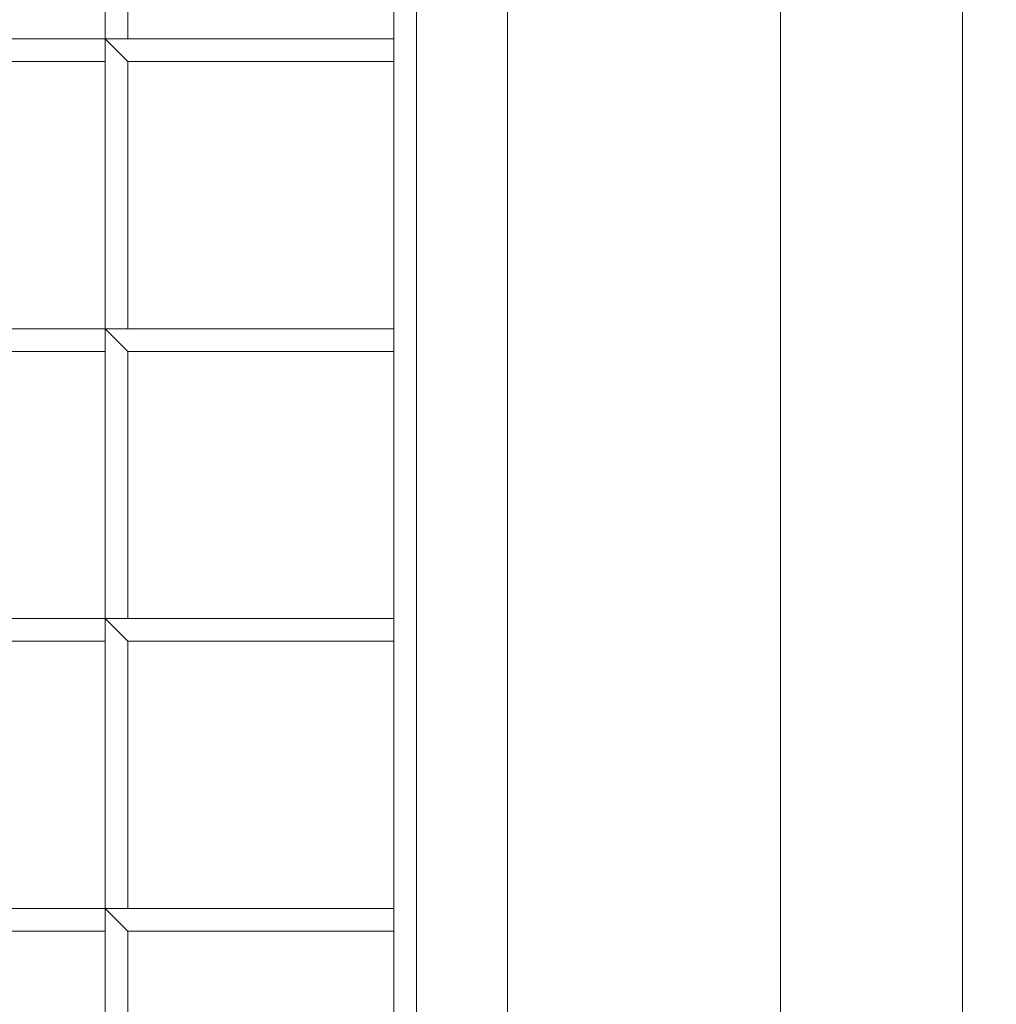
# Model space of a CAD drawing. Header units: inches. Extents: x 15 to 638, y -384 to 556.
# Tile 949 of 1056: x 405.16 to 407.84, y 182.94 to 185.65. Entities that reach past the tile are written whole.
import ezdxf

# ---------------------------------------------------------------- set-up
doc = ezdxf.new("R2010")
doc.units = ezdxf.units.IN
doc.header["$MEASUREMENT"] = 0
for name, color, linetype, lineweight in [('A-CLNG', 13, 'Continuous', 9), ('A-FLOR', 192, 'Continuous', 9), ('A-ROOF', 132, 'Continuous', 9), ('M-EQPM', 90, 'Continuous', 9)]:
    doc.layers.add(name, color=color, linetype=linetype, lineweight=lineweight)

# ---------------------------------------------------------------- blocks, each defined once
blk = doc.blocks.new('Air Grill - 8_ x 16_-5608661-_3D_')
at = {"layer": 'M-EQPM'}
mesh = blk.add_polyface(dxfattribs=at)
corners = [(5.5, 9.5, 96), (-5.5, 9.5, 96), (-5.5, -9.5, 96), (5.5, -9.5, 96), (4, -8, 96), (-4, -8, 96), (-4, 8, 96), (4, 8, 96)]
mesh.append_faces([[corners[k] for k in face] for face in [(2, 5, 6, 1), (1, 6, 7, 0)]], dxfattribs={"vtx0": -1, "vtx2": -1})
mesh.append_faces([[corners[k] for k in face] for face in [(4, 5, 2, 3), (7, 4, 3, 0)]], dxfattribs={"vtx1": -1, "vtx3": -1})
mesh = blk.add_polyface(dxfattribs=at)
corners = [(5.5, 9.5, 96), (5.5, -9.5, 96), (5, -9, 95.75), (5, 9, 95.75)]
mesh.append_faces([[corners[k] for k in face] for face in [(0, 1, 2, 3)]])
mesh = blk.add_polyface(dxfattribs=at)
corners = [(5, -9, 95.75), (-5, -9, 95.75), (-5, 9, 95.75), (5, 9, 95.75), (4, 8, 95.75), (-4, 8, 95.75), (-4, -8, 95.75), (4, -8, 95.75)]
mesh.append_faces([[corners[k] for k in face] for face in [(2, 5, 6, 1), (1, 6, 7, 0)]], dxfattribs={"vtx0": -1, "vtx2": -1})
mesh.append_faces([[corners[k] for k in face] for face in [(4, 5, 2, 3), (7, 4, 3, 0)]], dxfattribs={"vtx1": -1, "vtx3": -1})
mesh = blk.add_polyface(dxfattribs=at)
corners = [(4.25, 8.25, 100), (-4.25, 8.25, 100), (-4.25, -8.25, 100), (4.25, -8.25, 100), (4, 8, 100), (4, -8, 100), (-4, -8, 100), (-4, 8, 100)]
mesh.append_faces([[corners[k] for k in face] for face in [(1, 7, 4, 0), (0, 4, 5, 3)]], dxfattribs={"vtx0": -1, "vtx2": -1})
mesh.append_faces([[corners[k] for k in face] for face in [(6, 7, 1, 2), (5, 6, 2, 3)]], dxfattribs={"vtx1": -1, "vtx3": -1})
mesh = blk.add_polyface(dxfattribs=at)
corners = [(4.25, 8.25, 96), (4.25, -8.25, 96), (-4.25, -8.25, 96), (-4.25, 8.25, 96), (4, 8, 96), (-4, 8, 96), (-4, -8, 96), (4, -8, 96)]
mesh.append_faces([[corners[k] for k in face] for face in [(2, 6, 7, 1), (1, 7, 4, 0)]], dxfattribs={"vtx0": -1, "vtx2": -1})
mesh.append_faces([[corners[k] for k in face] for face in [(5, 6, 2, 3), (4, 5, 3, 0)]], dxfattribs={"vtx1": -1, "vtx3": -1})
mesh = blk.add_polyface(dxfattribs=at)
corners = [(4.25, -8.25, 100), (4.25, -8.25, 96), (4.25, 8.25, 96), (4.25, 8.25, 100)]
mesh.append_faces([[corners[k] for k in face] for face in [(0, 1, 2, 3)]])
mesh = blk.add_polyface(dxfattribs=at)
corners = [(-4, -8, 96.75), (4, -8, 96.75), (4, 8, 96.75), (3.9375, 8, 96.75), (3.9375, -7.9375, 96.75), (-4, -7.9375, 96.75)]
mesh.append_faces([[corners[k] for k in face] for face in [(2, 3, 4, 1)]], dxfattribs={"vtx2": -1})
mesh.append_faces([[corners[k] for k in face] for face in [(4, 5, 0, 1)]], dxfattribs={"vtx3": -1})
mesh = blk.add_polyface(dxfattribs=at)
corners = [(-4, -8, 96), (-4, -7.9375, 96), (3.9375, -7.9375, 96), (3.9375, 8, 96), (4, 8, 96), (4, -8, 96)]
mesh.append_faces([[corners[k] for k in face] for face in [(0, 1, 2, 5)]], dxfattribs={"vtx2": -1})
mesh.append_faces([[corners[k] for k in face] for face in [(2, 3, 4, 5)]], dxfattribs={"vtx3": -1})
mesh = blk.add_polyface(dxfattribs=at)
corners = [(3.9375, 8, 96.75), (3.9375, 8, 96), (3.9375, -7.9375, 96), (3.9375, -7.9375, 96.75)]
mesh.append_faces([[corners[k] for k in face] for face in [(0, 1, 2, 3)]])
mesh = blk.add_polyface(dxfattribs=at)
corners = [(4, -8, 96.75), (4, -8, 96), (4, 8, 96), (4, 8, 96.75)]
mesh.append_faces([[corners[k] for k in face] for face in [(0, 1, 2, 3)]])
mesh = blk.add_polyface(dxfattribs=at)
corners = [(4, 8, 95.75), (4, -8, 95.75), (4, -8, 96), (4, 8, 96)]
mesh.append_faces([[corners[k] for k in face] for face in [(0, 1, 2, 3)]])
mesh = blk.add_polyface(dxfattribs=at)
corners = [(4, 8, 100), (4, 8, 96), (4, -8, 96), (4, -8, 100)]
mesh.append_faces([[corners[k] for k in face] for face in [(0, 1, 2, 3)]])
mesh = blk.add_polyface(dxfattribs=at)
corners = [(2.35, -2.3594, 97), (2.35, -3.1563, 97), (2.4125, -3.1563, 97), (2.4125, -2.4219, 97), (3.1437, -2.4219, 97), (3.1437, -2.3594, 97)]
mesh.append_faces([[corners[k] for k in face] for face in [(1, 2, 3, 0)]], dxfattribs={"vtx2": -1})
mesh.append_faces([[corners[k] for k in face] for face in [(3, 4, 5, 0)]], dxfattribs={"vtx3": -1})
mesh = blk.add_polyface(dxfattribs=at)
corners = [(2.35, -2.3594, 96), (3.1437, -2.3594, 96), (3.1437, -2.4219, 96), (2.4125, -2.4219, 96), (2.4125, -3.1563, 96), (2.35, -3.1563, 96)]
mesh.append_faces([[corners[k] for k in face] for face in [(1, 2, 3, 0)]], dxfattribs={"vtx2": -1})
mesh.append_faces([[corners[k] for k in face] for face in [(3, 4, 5, 0)]], dxfattribs={"vtx3": -1})
mesh = blk.add_polyface(dxfattribs=at)
corners = [(3.1437, -2.3594, 97), (3.1437, -3.1563, 97), (3.2063, -3.1563, 97), (3.2063, -2.4219, 97), (3.9375, -2.4219, 97), (3.9375, -2.3594, 97)]
mesh.append_faces([[corners[k] for k in face] for face in [(1, 2, 3, 0)]], dxfattribs={"vtx2": -1})
mesh.append_faces([[corners[k] for k in face] for face in [(3, 4, 5, 0)]], dxfattribs={"vtx3": -1})
mesh = blk.add_polyface(dxfattribs=at)
corners = [(3.1437, -2.3594, 96), (3.9375, -2.3594, 96), (3.9375, -2.4219, 96), (3.2063, -2.4219, 96), (3.2063, -3.1563, 96), (3.1437, -3.1563, 96)]
mesh.append_faces([[corners[k] for k in face] for face in [(1, 2, 3, 0)]], dxfattribs={"vtx2": -1})
mesh.append_faces([[corners[k] for k in face] for face in [(3, 4, 5, 0)]], dxfattribs={"vtx3": -1})
mesh = blk.add_polyface(dxfattribs=at)
corners = [(3.1437, -2.3594, 97), (3.1437, -2.3594, 96), (3.1437, -3.1563, 96), (3.1437, -3.1563, 97)]
mesh.append_faces([[corners[k] for k in face] for face in [(0, 1, 2, 3)]])
mesh = blk.add_polyface(dxfattribs=at)
corners = [(3.2063, -3.1563, 97), (3.2063, -3.1563, 96), (3.2063, -2.4219, 96), (3.2063, -2.4219, 97)]
mesh.append_faces([[corners[k] for k in face] for face in [(0, 1, 2, 3)]])
mesh = blk.add_polyface(dxfattribs=at)
corners = [(2.35, -3.1563, 97), (2.35, -3.9531, 97), (2.4125, -3.9531, 97), (2.4125, -3.2187, 97), (3.1437, -3.2187, 97), (3.1437, -3.1563, 97)]
mesh.append_faces([[corners[k] for k in face] for face in [(1, 2, 3, 0)]], dxfattribs={"vtx2": -1})
mesh.append_faces([[corners[k] for k in face] for face in [(3, 4, 5, 0)]], dxfattribs={"vtx3": -1})
mesh = blk.add_polyface(dxfattribs=at)
corners = [(2.35, -3.1563, 96), (3.1437, -3.1563, 96), (3.1437, -3.2187, 96), (2.4125, -3.2187, 96), (2.4125, -3.9531, 96), (2.35, -3.9531, 96)]
mesh.append_faces([[corners[k] for k in face] for face in [(1, 2, 3, 0)]], dxfattribs={"vtx2": -1})
mesh.append_faces([[corners[k] for k in face] for face in [(3, 4, 5, 0)]], dxfattribs={"vtx3": -1})
mesh = blk.add_polyface(dxfattribs=at)
corners = [(3.1437, -3.1563, 97), (3.1437, -3.1563, 96), (2.35, -3.1563, 96), (2.35, -3.1563, 97)]
mesh.append_faces([[corners[k] for k in face] for face in [(0, 1, 2, 3)]])
mesh = blk.add_polyface(dxfattribs=at)
corners = [(3.1437, -3.1563, 97), (3.1437, -3.1563, 96), (3.2063, -3.1563, 96), (3.2063, -3.1563, 97)]
mesh.append_faces([[corners[k] for k in face] for face in [(0, 1, 2, 3)]])
mesh = blk.add_polyface(dxfattribs=at)
corners = [(3.1437, -3.2187, 97), (3.1437, -3.2187, 96), (3.1437, -3.1563, 96), (3.1437, -3.1563, 97)]
mesh.append_faces([[corners[k] for k in face] for face in [(0, 1, 2, 3)]])
mesh = blk.add_polyface(dxfattribs=at)
corners = [(3.1437, -3.1563, 97), (3.1437, -3.9531, 97), (3.2063, -3.9531, 97), (3.2063, -3.2187, 97), (3.9375, -3.2187, 97), (3.9375, -3.1563, 97)]
mesh.append_faces([[corners[k] for k in face] for face in [(1, 2, 3, 0)]], dxfattribs={"vtx2": -1})
mesh.append_faces([[corners[k] for k in face] for face in [(3, 4, 5, 0)]], dxfattribs={"vtx3": -1})
mesh = blk.add_polyface(dxfattribs=at)
corners = [(3.1437, -3.1563, 96), (3.9375, -3.1563, 96), (3.9375, -3.2187, 96), (3.2063, -3.2187, 96), (3.2063, -3.9531, 96), (3.1437, -3.9531, 96)]
mesh.append_faces([[corners[k] for k in face] for face in [(1, 2, 3, 0)]], dxfattribs={"vtx2": -1})
mesh.append_faces([[corners[k] for k in face] for face in [(3, 4, 5, 0)]], dxfattribs={"vtx3": -1})
mesh = blk.add_polyface(dxfattribs=at)
corners = [(3.1437, -3.1563, 97), (3.1437, -3.1563, 96), (3.1437, -3.9531, 96), (3.1437, -3.9531, 97)]
mesh.append_faces([[corners[k] for k in face] for face in [(0, 1, 2, 3)]])
mesh = blk.add_polyface(dxfattribs=at)
corners = [(3.9375, -3.1563, 97), (3.9375, -3.1563, 96), (3.1437, -3.1563, 96), (3.1437, -3.1563, 97)]
mesh.append_faces([[corners[k] for k in face] for face in [(0, 1, 2, 3)]])
mesh = blk.add_polyface(dxfattribs=at)
corners = [(3.9375, -3.2187, 97), (3.9375, -3.2187, 96), (3.9375, -3.1563, 96), (3.9375, -3.1563, 97)]
mesh.append_faces([[corners[k] for k in face] for face in [(0, 1, 2, 3)]])
mesh = blk.add_polyface(dxfattribs=at)
corners = [(2.4125, -3.2187, 97), (2.4125, -3.2187, 96), (3.1437, -3.2187, 96), (3.1437, -3.2187, 97)]
mesh.append_faces([[corners[k] for k in face] for face in [(0, 1, 2, 3)]])
mesh = blk.add_polyface(dxfattribs=at)
corners = [(3.2063, -3.9531, 97), (3.2063, -3.9531, 96), (3.2063, -3.2187, 96), (3.2063, -3.2187, 97)]
mesh.append_faces([[corners[k] for k in face] for face in [(0, 1, 2, 3)]])
mesh = blk.add_polyface(dxfattribs=at)
corners = [(3.2063, -3.2187, 97), (3.2063, -3.2187, 96), (3.9375, -3.2187, 96), (3.9375, -3.2187, 97)]
mesh.append_faces([[corners[k] for k in face] for face in [(0, 1, 2, 3)]])
mesh = blk.add_polyface(dxfattribs=at)
corners = [(2.35, -3.9531, 97), (2.35, -4.75, 97), (2.4125, -4.75, 97), (2.4125, -4.0156, 97), (3.1437, -4.0156, 97), (3.1437, -3.9531, 97)]
mesh.append_faces([[corners[k] for k in face] for face in [(1, 2, 3, 0)]], dxfattribs={"vtx2": -1})
mesh.append_faces([[corners[k] for k in face] for face in [(3, 4, 5, 0)]], dxfattribs={"vtx3": -1})
mesh = blk.add_polyface(dxfattribs=at)
corners = [(2.35, -3.9531, 96), (3.1437, -3.9531, 96), (3.1437, -4.0156, 96), (2.4125, -4.0156, 96), (2.4125, -4.75, 96), (2.35, -4.75, 96)]
mesh.append_faces([[corners[k] for k in face] for face in [(1, 2, 3, 0)]], dxfattribs={"vtx2": -1})
mesh.append_faces([[corners[k] for k in face] for face in [(3, 4, 5, 0)]], dxfattribs={"vtx3": -1})
mesh = blk.add_polyface(dxfattribs=at)
corners = [(3.1437, -3.9531, 97), (3.1437, -3.9531, 96), (2.35, -3.9531, 96), (2.35, -3.9531, 97)]
mesh.append_faces([[corners[k] for k in face] for face in [(0, 1, 2, 3)]])
mesh = blk.add_polyface(dxfattribs=at)
corners = [(3.1437, -3.9531, 97), (3.1437, -3.9531, 96), (3.2063, -3.9531, 96), (3.2063, -3.9531, 97)]
mesh.append_faces([[corners[k] for k in face] for face in [(0, 1, 2, 3)]])
mesh = blk.add_polyface(dxfattribs=at)
corners = [(3.1437, -4.0156, 97), (3.1437, -4.0156, 96), (3.1437, -3.9531, 96), (3.1437, -3.9531, 97)]
mesh.append_faces([[corners[k] for k in face] for face in [(0, 1, 2, 3)]])
mesh = blk.add_polyface(dxfattribs=at)
corners = [(3.1437, -3.9531, 97), (3.1437, -4.75, 97), (3.2063, -4.75, 97), (3.2063, -4.0156, 97), (3.9375, -4.0156, 97), (3.9375, -3.9531, 97)]
mesh.append_faces([[corners[k] for k in face] for face in [(1, 2, 3, 0)]], dxfattribs={"vtx2": -1})
mesh.append_faces([[corners[k] for k in face] for face in [(3, 4, 5, 0)]], dxfattribs={"vtx3": -1})
mesh = blk.add_polyface(dxfattribs=at)
corners = [(3.1437, -3.9531, 96), (3.9375, -3.9531, 96), (3.9375, -4.0156, 96), (3.2063, -4.0156, 96), (3.2063, -4.75, 96), (3.1437, -4.75, 96)]
mesh.append_faces([[corners[k] for k in face] for face in [(1, 2, 3, 0)]], dxfattribs={"vtx2": -1})
mesh.append_faces([[corners[k] for k in face] for face in [(3, 4, 5, 0)]], dxfattribs={"vtx3": -1})
mesh = blk.add_polyface(dxfattribs=at)
corners = [(3.1437, -3.9531, 97), (3.1437, -3.9531, 96), (3.1437, -4.75, 96), (3.1437, -4.75, 97)]
mesh.append_faces([[corners[k] for k in face] for face in [(0, 1, 2, 3)]])
mesh = blk.add_polyface(dxfattribs=at)
corners = [(3.9375, -3.9531, 97), (3.9375, -3.9531, 96), (3.1437, -3.9531, 96), (3.1437, -3.9531, 97)]
mesh.append_faces([[corners[k] for k in face] for face in [(0, 1, 2, 3)]])
mesh = blk.add_polyface(dxfattribs=at)
corners = [(3.9375, -4.0156, 97), (3.9375, -4.0156, 96), (3.9375, -3.9531, 96), (3.9375, -3.9531, 97)]
mesh.append_faces([[corners[k] for k in face] for face in [(0, 1, 2, 3)]])
mesh = blk.add_polyface(dxfattribs=at)
corners = [(2.4125, -4.0156, 97), (2.4125, -4.0156, 96), (3.1437, -4.0156, 96), (3.1437, -4.0156, 97)]
mesh.append_faces([[corners[k] for k in face] for face in [(0, 1, 2, 3)]])
mesh = blk.add_polyface(dxfattribs=at)
corners = [(3.2063, -4.75, 97), (3.2063, -4.75, 96), (3.2063, -4.0156, 96), (3.2063, -4.0156, 97)]
mesh.append_faces([[corners[k] for k in face] for face in [(0, 1, 2, 3)]])
mesh = blk.add_polyface(dxfattribs=at)
corners = [(3.2063, -4.0156, 97), (3.2063, -4.0156, 96), (3.9375, -4.0156, 96), (3.9375, -4.0156, 97)]
mesh.append_faces([[corners[k] for k in face] for face in [(0, 1, 2, 3)]])
mesh = blk.add_polyface(dxfattribs=at)
corners = [(2.35, -4.75, 97), (2.35, -5.5469, 97), (2.4125, -5.5469, 97), (2.4125, -4.8125, 97), (3.1437, -4.8125, 97), (3.1437, -4.75, 97)]
mesh.append_faces([[corners[k] for k in face] for face in [(1, 2, 3, 0)]], dxfattribs={"vtx2": -1})
mesh.append_faces([[corners[k] for k in face] for face in [(3, 4, 5, 0)]], dxfattribs={"vtx3": -1})
mesh = blk.add_polyface(dxfattribs=at)
corners = [(2.35, -4.75, 96), (3.1437, -4.75, 96), (3.1437, -4.8125, 96), (2.4125, -4.8125, 96), (2.4125, -5.5469, 96), (2.35, -5.5469, 96)]
mesh.append_faces([[corners[k] for k in face] for face in [(1, 2, 3, 0)]], dxfattribs={"vtx2": -1})
mesh.append_faces([[corners[k] for k in face] for face in [(3, 4, 5, 0)]], dxfattribs={"vtx3": -1})
mesh = blk.add_polyface(dxfattribs=at)
corners = [(3.1437, -4.75, 97), (3.1437, -4.75, 96), (2.35, -4.75, 96), (2.35, -4.75, 97)]
mesh.append_faces([[corners[k] for k in face] for face in [(0, 1, 2, 3)]])
mesh = blk.add_polyface(dxfattribs=at)
corners = [(3.1437, -4.75, 97), (3.1437, -4.75, 96), (3.2063, -4.75, 96), (3.2063, -4.75, 97)]
mesh.append_faces([[corners[k] for k in face] for face in [(0, 1, 2, 3)]])
mesh = blk.add_polyface(dxfattribs=at)
corners = [(3.1437, -4.8125, 97), (3.1437, -4.8125, 96), (3.1437, -4.75, 96), (3.1437, -4.75, 97)]
mesh.append_faces([[corners[k] for k in face] for face in [(0, 1, 2, 3)]])
mesh = blk.add_polyface(dxfattribs=at)
corners = [(3.1437, -4.75, 97), (3.1437, -5.5469, 97), (3.2063, -5.5469, 97), (3.2063, -4.8125, 97), (3.9375, -4.8125, 97), (3.9375, -4.75, 97)]
mesh.append_faces([[corners[k] for k in face] for face in [(1, 2, 3, 0)]], dxfattribs={"vtx2": -1})
mesh.append_faces([[corners[k] for k in face] for face in [(3, 4, 5, 0)]], dxfattribs={"vtx3": -1})
mesh = blk.add_polyface(dxfattribs=at)
corners = [(3.1437, -4.75, 96), (3.9375, -4.75, 96), (3.9375, -4.8125, 96), (3.2063, -4.8125, 96), (3.2063, -5.5469, 96), (3.1437, -5.5469, 96)]
mesh.append_faces([[corners[k] for k in face] for face in [(1, 2, 3, 0)]], dxfattribs={"vtx2": -1})
mesh.append_faces([[corners[k] for k in face] for face in [(3, 4, 5, 0)]], dxfattribs={"vtx3": -1})
mesh = blk.add_polyface(dxfattribs=at)
corners = [(3.1437, -4.75, 97), (3.1437, -4.75, 96), (3.1437, -5.5469, 96), (3.1437, -5.5469, 97)]
mesh.append_faces([[corners[k] for k in face] for face in [(0, 1, 2, 3)]])
mesh = blk.add_polyface(dxfattribs=at)
corners = [(3.9375, -4.75, 97), (3.9375, -4.75, 96), (3.1437, -4.75, 96), (3.1437, -4.75, 97)]
mesh.append_faces([[corners[k] for k in face] for face in [(0, 1, 2, 3)]])
mesh = blk.add_polyface(dxfattribs=at)
corners = [(3.9375, -4.8125, 97), (3.9375, -4.8125, 96), (3.9375, -4.75, 96), (3.9375, -4.75, 97)]
mesh.append_faces([[corners[k] for k in face] for face in [(0, 1, 2, 3)]])
mesh = blk.add_polyface(dxfattribs=at)
corners = [(2.4125, -4.8125, 97), (2.4125, -4.8125, 96), (3.1437, -4.8125, 96), (3.1437, -4.8125, 97)]
mesh.append_faces([[corners[k] for k in face] for face in [(0, 1, 2, 3)]])
mesh = blk.add_polyface(dxfattribs=at)
corners = [(3.2063, -5.5469, 97), (3.2063, -5.5469, 96), (3.2063, -4.8125, 96), (3.2063, -4.8125, 97)]
mesh.append_faces([[corners[k] for k in face] for face in [(0, 1, 2, 3)]])
mesh = blk.add_polyface(dxfattribs=at)
corners = [(3.2063, -4.8125, 97), (3.2063, -4.8125, 96), (3.9375, -4.8125, 96), (3.9375, -4.8125, 97)]
mesh.append_faces([[corners[k] for k in face] for face in [(0, 1, 2, 3)]])
mesh = blk.add_polyface(dxfattribs=at)
corners = [(2.35, -5.5469, 97), (2.35, -6.3437, 97), (2.4125, -6.3437, 97), (2.4125, -5.6094, 97), (3.1437, -5.6094, 97), (3.1437, -5.5469, 97)]
mesh.append_faces([[corners[k] for k in face] for face in [(1, 2, 3, 0)]], dxfattribs={"vtx2": -1})
mesh.append_faces([[corners[k] for k in face] for face in [(3, 4, 5, 0)]], dxfattribs={"vtx3": -1})
mesh = blk.add_polyface(dxfattribs=at)
corners = [(2.35, -5.5469, 96), (3.1437, -5.5469, 96), (3.1437, -5.6094, 96), (2.4125, -5.6094, 96), (2.4125, -6.3437, 96), (2.35, -6.3437, 96)]
mesh.append_faces([[corners[k] for k in face] for face in [(1, 2, 3, 0)]], dxfattribs={"vtx2": -1})
mesh.append_faces([[corners[k] for k in face] for face in [(3, 4, 5, 0)]], dxfattribs={"vtx3": -1})
mesh = blk.add_polyface(dxfattribs=at)
corners = [(3.1437, -5.5469, 97), (3.1437, -5.5469, 96), (2.35, -5.5469, 96), (2.35, -5.5469, 97)]
mesh.append_faces([[corners[k] for k in face] for face in [(0, 1, 2, 3)]])
mesh = blk.add_polyface(dxfattribs=at)
corners = [(3.1437, -5.5469, 97), (3.1437, -5.5469, 96), (3.2063, -5.5469, 96), (3.2063, -5.5469, 97)]
mesh.append_faces([[corners[k] for k in face] for face in [(0, 1, 2, 3)]])
mesh = blk.add_polyface(dxfattribs=at)
corners = [(3.1437, -5.6094, 97), (3.1437, -5.6094, 96), (3.1437, -5.5469, 96), (3.1437, -5.5469, 97)]
mesh.append_faces([[corners[k] for k in face] for face in [(0, 1, 2, 3)]])
mesh = blk.add_polyface(dxfattribs=at)
corners = [(3.1437, -5.5469, 97), (3.1437, -6.3437, 97), (3.2063, -6.3437, 97), (3.2063, -5.6094, 97), (3.9375, -5.6094, 97), (3.9375, -5.5469, 97)]
mesh.append_faces([[corners[k] for k in face] for face in [(1, 2, 3, 0)]], dxfattribs={"vtx2": -1})
mesh.append_faces([[corners[k] for k in face] for face in [(3, 4, 5, 0)]], dxfattribs={"vtx3": -1})
mesh = blk.add_polyface(dxfattribs=at)
corners = [(3.1437, -5.5469, 96), (3.9375, -5.5469, 96), (3.9375, -5.6094, 96), (3.2063, -5.6094, 96), (3.2063, -6.3437, 96), (3.1437, -6.3437, 96)]
mesh.append_faces([[corners[k] for k in face] for face in [(1, 2, 3, 0)]], dxfattribs={"vtx2": -1})
mesh.append_faces([[corners[k] for k in face] for face in [(3, 4, 5, 0)]], dxfattribs={"vtx3": -1})
mesh = blk.add_polyface(dxfattribs=at)
corners = [(3.1437, -5.5469, 97), (3.1437, -5.5469, 96), (3.1437, -6.3437, 96), (3.1437, -6.3437, 97)]
mesh.append_faces([[corners[k] for k in face] for face in [(0, 1, 2, 3)]])
mesh = blk.add_polyface(dxfattribs=at)
corners = [(3.9375, -5.5469, 97), (3.9375, -5.5469, 96), (3.1437, -5.5469, 96), (3.1437, -5.5469, 97)]
mesh.append_faces([[corners[k] for k in face] for face in [(0, 1, 2, 3)]])
mesh = blk.add_polyface(dxfattribs=at)
corners = [(3.9375, -5.6094, 97), (3.9375, -5.6094, 96), (3.9375, -5.5469, 96), (3.9375, -5.5469, 97)]
mesh.append_faces([[corners[k] for k in face] for face in [(0, 1, 2, 3)]])
mesh = blk.add_polyface(dxfattribs=at)
corners = [(2.4125, -5.6094, 97), (2.4125, -5.6094, 96), (3.1437, -5.6094, 96), (3.1437, -5.6094, 97)]
mesh.append_faces([[corners[k] for k in face] for face in [(0, 1, 2, 3)]])
mesh = blk.add_polyface(dxfattribs=at)
corners = [(3.2063, -6.3437, 97), (3.2063, -6.3437, 96), (3.2063, -5.6094, 96), (3.2063, -5.6094, 97)]
mesh.append_faces([[corners[k] for k in face] for face in [(0, 1, 2, 3)]])
mesh = blk.add_polyface(dxfattribs=at)
corners = [(3.2063, -5.6094, 97), (3.2063, -5.6094, 96), (3.9375, -5.6094, 96), (3.9375, -5.6094, 97)]
mesh.append_faces([[corners[k] for k in face] for face in [(0, 1, 2, 3)]])

msp = doc.modelspace()

# ---------------------------------------------------------------- block references
at = {"layer": 'M-EQPM'}
msp.add_blockref('Air Grill - 8_ x 16_-5608661-_3D_', (402.25, 188.75, 6), dxfattribs=at)

# ---------------------------------------------------------------- meshes
at = {"layer": 'A-CLNG'}
mesh = msp.add_polyface(dxfattribs=at)
corners = [(610, 267.75, 104.0472), (397.75, 267.75, 104.0472), (397.75, 40.625, 104.0472), (456.8214, 40.625, 104.0472), (456.8214, 75.75, 104.0472), (610, 75.75, 104.0472), (406.5, 197, 104.0472), (406.5, 180.5, 104.0472), (398, 180.5, 104.0472), (398, 197, 104.0472)]
mesh.append_faces([[corners[k] for k in face] for face in [(9, 1, 8), (2, 8, 1)]], dxfattribs={"vtx0": -1, "vtx1": -1})
mesh.append_faces([[corners[k] for k in face] for face in [(7, 4, 0, 6)]], dxfattribs={"vtx0": -1, "vtx1": -1, "vtx2": -1})
mesh.append_faces([[corners[k] for k in face] for face in [(1, 9, 6, 0)]], dxfattribs={"vtx0": -1, "vtx2": -1})
mesh.append_faces([[corners[k] for k in face] for face in [(4, 7, 8, 2)]], dxfattribs={"vtx0": -1, "vtx2": -1, "vtx3": -1})
mesh.append_faces([[corners[k] for k in face] for face in [(4, 5, 0), (2, 3, 4)]], dxfattribs={"vtx2": -1})
mesh = msp.add_polyface(dxfattribs=at)
corners = [(610, 267.75, 102), (610, 75.75, 102), (456.8214, 75.75, 102), (456.8214, 40.625, 102), (397.75, 40.625, 102), (397.75, 267.75, 102), (432.75, 243.5, 102), (432.75, 197.5, 102), (454.75, 197.5, 102), (454.75, 243.5, 102), (480, 243.5, 102), (480, 197.5, 102), (502, 197.5, 102), (502, 243.5, 102), (527.375, 243.375, 102), (527.375, 197.375, 102), (549.375, 197.375, 102), (549.375, 243.375, 102), (432.5714, 172.5, 102), (432.5714, 126.5, 102), (454.5714, 126.5, 102), (454.5714, 172.5, 102), (479.992, 172.3833, 102), (479.992, 126.3833, 102), (501.992, 126.3833, 102), (501.992, 172.3833, 102), (527.3671, 172.5083, 102), (527.3671, 126.5083, 102), (549.367, 126.5083, 102), (549.367, 172.5083, 102), (527.1339, 79.4286, 102), (573.1339, 79.4286, 102), (573.1339, 101.4286, 102), (527.1339, 101.4286, 102), (433.0714, 79.4286, 102), (479.0714, 79.4286, 102), (479.0714, 101.4286, 102), (433.0714, 101.4286, 102), (406.5, 197, 102), (398, 197, 102), (398, 180.5, 102), (406.5, 180.5, 102)]
mesh.append_faces([[corners[k] for k in face] for face in [(5, 40, 4), (21, 22, 20), (32, 1, 31)]], dxfattribs={"vtx0": -1, "vtx1": -1})
mesh.append_faces([[corners[k] for k in face] for face in [(37, 40, 19), (23, 36, 20, 22), (35, 30, 2, 34), (22, 8, 11, 25)]], dxfattribs={"vtx0": -1, "vtx1": -1, "vtx2": -1})
mesh.append_faces([[corners[k] for k in face] for face in [(24, 27, 33, 36)]], dxfattribs={"vtx0": -1, "vtx1": -1, "vtx2": -1, "vtx3": -1})
mesh.append_faces([[corners[k] for k in face] for face in [(5, 39, 40), (7, 41, 38, 6), (19, 40, 41, 18), (37, 19, 20, 36), (30, 35, 36, 33), (36, 23, 24), (27, 24, 25, 26), (28, 32, 33, 27)]], dxfattribs={"vtx0": -1, "vtx2": -1})
mesh.append_faces([[corners[k] for k in face] for face in [(6, 38, 39, 5), (7, 21, 18, 41), (21, 7, 8, 22), (25, 11, 12, 26), (12, 14, 15, 26), (0, 17, 14, 13), (29, 0, 1, 32)]], dxfattribs={"vtx0": -1, "vtx2": -1, "vtx3": -1})
mesh.append_faces([[corners[k] for k in face] for face in [(3, 4, 34, 2), (12, 13, 14), (28, 29, 32)]], dxfattribs={"vtx1": -1, "vtx2": -1})
mesh.append_faces([[corners[k] for k in face] for face in [(9, 6, 5, 10), (37, 34, 4, 40), (16, 17, 0, 29)]], dxfattribs={"vtx1": -1, "vtx2": -1, "vtx3": -1})
mesh.append_faces([[corners[k] for k in face] for face in [(1, 2, 30, 31), (8, 9, 10, 11), (13, 10, 5, 0), (15, 16, 29, 26)]], dxfattribs={"vtx1": -1, "vtx3": -1})
mesh = msp.add_polyface(dxfattribs=at)
corners = [(406.5, 197, 104.0472), (406.5, 197, 102), (406.5, 180.5, 102), (406.5, 180.5, 104.0472)]
mesh.append_faces([[corners[k] for k in face] for face in [(0, 1, 2, 3)]])
at = {"layer": 'A-FLOR'}
mesh = msp.add_polyface(dxfattribs=at)
corners = [(34.9919, -40.32, -2), (35.9919, -40.32, -2), (35.9919, 270, -2), (33.9919, 270, -2), (33.9919, 351, -2), (31.9919, 351, -2), (31.9919, 443, -2), (171.25, 443, -2), (171.25, 444, -2), (478.25, 444, -2), (478.25, 445.5, -2), (612, 445.5, -2), (612, 273.5, -2), (610, 273.5, -2), (610, -38.57, -2), (614.75, -38.57, -2), (614.75, -307.5, -2), (528, -307.5, -2), (528, -314.25, -2), (184.75, -314.25, -2), (184.75, -279.55, -2), (109.75, -279.55, -2), (109.75, -229.75, -2), (132.5, -229.75, -2), (132.5, -176.25, -2), (34.9919, -176.25, -2)]
mesh.append_faces([[corners[k] for k in face] for face in [(14, 17, 24)]], dxfattribs={"vtx0": -1, "vtx1": -1, "vtx2": -1})
mesh.append_faces([[corners[k] for k in face] for face in [(20, 23, 24, 17)]], dxfattribs={"vtx0": -1, "vtx2": -1, "vtx3": -1})
mesh.append_faces([[corners[k] for k in face] for face in [(19, 20, 17, 18)]], dxfattribs={"vtx1": -1})
mesh.append_faces([[corners[k] for k in face] for face in [(1, 2, 14, 24), (13, 14, 2, 7)]], dxfattribs={"vtx1": -1, "vtx2": -1, "vtx3": -1})
mesh.append_faces([[corners[k] for k in face] for face in [(25, 0, 1, 24), (21, 22, 23, 20), (9, 10, 11)]], dxfattribs={"vtx2": -1})
mesh.append_faces([[corners[k] for k in face] for face in [(2, 3, 4, 7), (7, 8, 9, 13), (11, 12, 13, 9)]], dxfattribs={"vtx2": -1, "vtx3": -1})
mesh.append_faces([[corners[k] for k in face] for face in [(4, 5, 6, 7), (14, 15, 16, 17)]], dxfattribs={"vtx3": -1})
mesh = msp.add_polyface(dxfattribs=at)
corners = [(34.9919, -40.32), (34.9919, -176.25), (132.5, -176.25), (132.5, -229.75), (109.75, -229.75), (109.75, -279.55), (184.75, -279.55), (184.75, -314.25), (528, -314.25), (528, -307.5), (614.75, -307.5), (614.75, -38.57), (610, -38.57), (610, 273.5), (612, 273.5), (612, 445.5), (478.25, 445.5), (478.25, 444), (171.25, 444), (171.25, 443), (31.9919, 443), (31.9919, 351), (33.9919, 351), (33.9919, 270), (35.9919, 270), (35.9919, -40.32)]
mesh.append_faces([[corners[k] for k in face] for face in [(9, 6, 7, 8)]], dxfattribs={"vtx0": -1})
mesh.append_faces([[corners[k] for k in face] for face in [(3, 6, 2)]], dxfattribs={"vtx0": -1, "vtx1": -1})
mesh.append_faces([[corners[k] for k in face] for face in [(2, 6, 9, 12)]], dxfattribs={"vtx0": -1, "vtx1": -1, "vtx2": -1, "vtx3": -1})
mesh.append_faces([[corners[k] for k in face] for face in [(24, 12, 13, 19), (12, 24, 25, 2)]], dxfattribs={"vtx0": -1, "vtx2": -1, "vtx3": -1})
mesh.append_faces([[corners[k] for k in face] for face in [(16, 17, 15)]], dxfattribs={"vtx1": -1})
mesh.append_faces([[corners[k] for k in face] for face in [(10, 11, 12, 9), (20, 21, 22, 19)]], dxfattribs={"vtx2": -1})
mesh.append_faces([[corners[k] for k in face] for face in [(13, 14, 15, 17), (17, 18, 19, 13), (22, 23, 24, 19)]], dxfattribs={"vtx2": -1, "vtx3": -1})
mesh.append_faces([[corners[k] for k in face] for face in [(3, 4, 5, 6), (25, 0, 1, 2)]], dxfattribs={"vtx3": -1})
at = {"layer": 'A-ROOF'}
mesh = msp.add_polyface(dxfattribs=at)
corners = [(614, 445.5, 132), (614, -33.5, 132), (33.9919, -33.5, 132), (33.9919, 445.5, 132)]
mesh.append_faces([[corners[k] for k in face] for face in [(0, 1, 2, 3)]])
mesh = msp.add_polyface(dxfattribs=at)
corners = [(33.9919, 445.5, 143.5), (33.9919, -33.5, 143.5), (614, -33.5, 143.5), (614, 445.5, 143.5)]
mesh.append_faces([[corners[k] for k in face] for face in [(0, 1, 2, 3)]])

doc.saveas('drawing.dxf')
